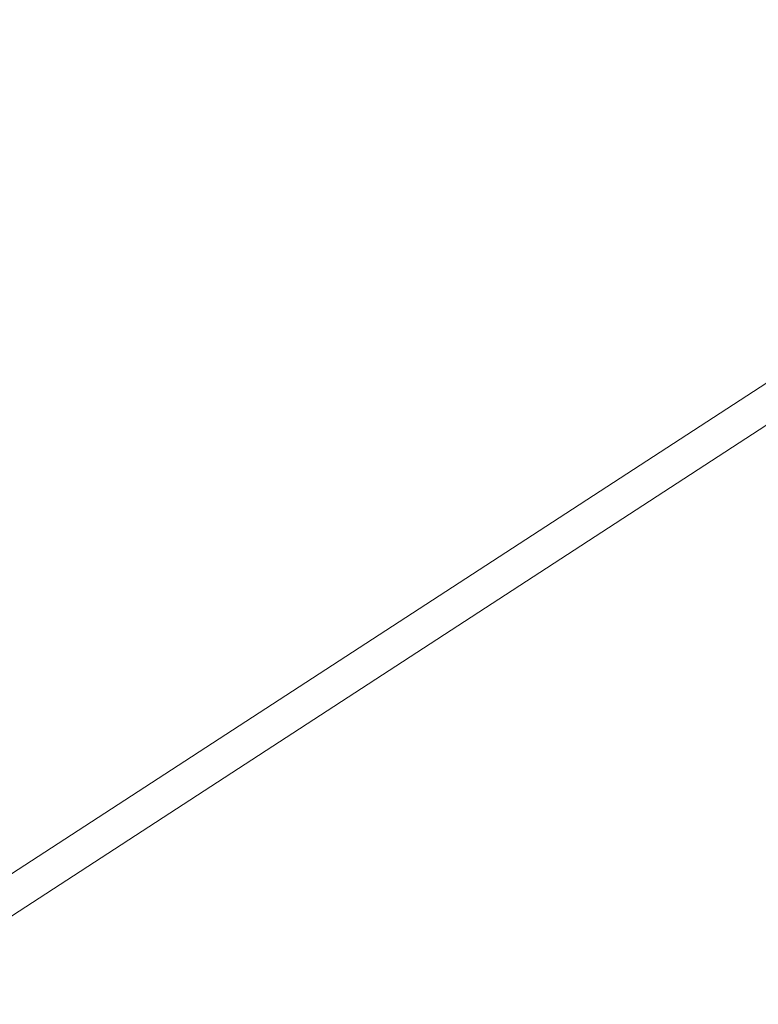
# Model space of a CAD drawing. Header units: metres. Extents: x 163628 to 167855, y 402678 to 405435.
# Tile 520 of 656: x 167397.13 to 167397.568, y 404865.404 to 404865.987. Entities that reach past the tile are written whole.
import ezdxf

# ---------------------------------------------------------------- set-up
doc = ezdxf.new("R2010")
doc.units = ezdxf.units.M
doc.linetypes.add('X-CA190022.004-UO-DWM_Snelfietsroute$0$VH-OPSLUITBAND_80X200', pattern=[14, 8, -2, 2, -2])
for name, color, linetype, lineweight in [('X-CA190022.004-UO-BGT_Ondergrond$0$GE_201_SHDHek_Lijn_GEM', 253, 'X-CA190022.004-UO-BGT_Ondergrond$0$Hekwerk', 9), ('X-CA190022.004-UO-BGT_Ondergrond$0$GE_401_OTDErf_Vlak_GEM', 253, 'Continuous', 9), ('X-CA190022.004-UO-BGT_Ondergrond$0$GE_479_BTDGroenvoorziening_grasenkruida_GEM', 253, 'Continuous', 9), ('X-CA190022.004-UO-DWM_Snelfietsroute$0$N-WE-VH-KANTOPSLUITING_ACHTERKANTBAND-G', 125, 'Continuous', 25), ('X-CA190022.004-UO-DWM_Snelfietsroute$0$N-WE-VH-KANTOPSLUITING_OPSLUITBAND_80X200-G', 125, 'X-CA190022.004-UO-DWM_Snelfietsroute$0$VH-OPSLUITBAND_80X200', 25), ('X-CA190022.004-UO-KAD_Percelen$0$B-WE-KG-GRENS_PERCEEL-GV', 150, 'Continuous', 9)]:
    doc.layers.add(name, color=color, linetype=linetype, lineweight=lineweight)
doc.linetypes.add('X-CA190022.004-UO-BGT_Ondergrond$0$Hekwerk', pattern='A,5,-1.5,[2,dgnlstyle-Veghel.shx,S=0.007937,R=0,X=0,Y=0],-1.5', length=8)

msp = doc.modelspace()

# ---------------------------------------------------------------- linework, layer by layer
at = {"layer": 'X-CA190022.004-UO-BGT_Ondergrond$0$GE_201_SHDHek_Lijn_GEM'}
msp.add_line((167404.185, 404870.05), (167386.457, 404858.513), dxfattribs=at)
at = {"layer": 'X-CA190022.004-UO-BGT_Ondergrond$0$GE_401_OTDErf_Vlak_GEM', "flags": 128}
msp.add_lwpolyline([(167400.133, 404929.779), (167399.078, 404915.725), (167398.959, 404906.913), (167399.061, 404897.697), (167398.739, 404883.182), (167399.417, 404876.868), (167400.885, 404874.795), (167402.566, 404873.189), (167404.019, 404872.416), (167404.185, 404870.05), (167386.457, 404858.513), (167385.635, 404857.979), (167382.913, 404856.207), (167381.541, 404855.42), (167380.788, 404854.987), (167368.252, 404847.792)], dxfattribs=at)
at = {"layer": 'X-CA190022.004-UO-BGT_Ondergrond$0$GE_479_BTDGroenvoorziening_grasenkruida_GEM', "flags": 128}
msp.add_lwpolyline([(167398.04, 404863.177), (167388.203, 404857.52), (167387.316, 404857.01), (167386.457, 404858.513), (167404.185, 404870.05), (167404.019, 404872.416), (167404.15, 404872.347), (167405.442, 404871.835), (167408.223, 404871.146), (167411.392, 404872.393), (167413.819, 404874.138), (167415.221, 404876.379), (167415.156, 404880.274), (167414.836, 404885.141), (167414.618, 404889.075), (167414.781, 404894.281), (167415.895, 404899.11), (167418.121, 404903.623), (167421.793, 404909.346), (167425.691, 404914.648), (167430.241, 404920.627), (167433.288, 404926.385), (167435.746, 404932.159)], dxfattribs=at)
at = {"layer": 'X-CA190022.004-UO-DWM_Snelfietsroute$0$N-WE-VH-KANTOPSLUITING_ACHTERKANTBAND-G', "ltscale": 0.2, "flags": 128}
msp.add_lwpolyline([(167393.93447, 404861.53438, 0.023806), (167401.63888, 404866.51056, 0.023806)], format="xyb", dxfattribs=at)
at = {"layer": 'X-CA190022.004-UO-DWM_Snelfietsroute$0$N-WE-VH-KANTOPSLUITING_OPSLUITBAND_80X200-G', "ltscale": 0.2, "flags": 128}
msp.add_lwpolyline([(167393.97463, 404861.46519, 0.023806), (167401.68543, 404866.44551, 0.023806)], format="xyb", dxfattribs=at)
at = {"layer": 'X-CA190022.004-UO-KAD_Percelen$0$B-WE-KG-GRENS_PERCEEL-GV', "flags": 128}
msp.add_lwpolyline([(167404.164, 404870.058), (167402.938, 404884.378), (167402.376, 404891.512), (167401.896, 404898.663), (167369.951, 404883.844), (167373.073, 404877.13), (167382.833, 404856.187)], close=True, dxfattribs=at)
msp.add_lwpolyline([(167351.109, 404832.026), (167388.083, 404853.445), (167404.654, 404864.349), (167413.139, 404869.932), (167419.395, 404873.889), (167419.331, 404879.921), (167404.164, 404870.058), (167382.833, 404856.187), (167374.007, 404851.05), (167366.213, 404846.514)], dxfattribs=at)

doc.saveas('drawing.dxf')
